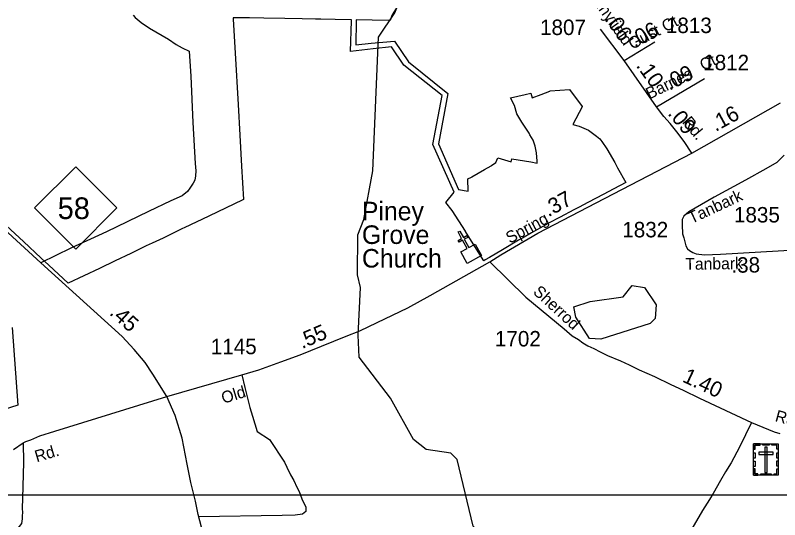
# Model space of a CAD drawing. Extents: x 2220236 to 2384410, y 720751 to 894131.
# Drawn here: x 2310514 to 2316703, y 801402 to 805482 of the extents above; entities that cross this region are included whole.
import ezdxf

# ---------------------------------------------------------------- set-up
doc = ezdxf.new("R2010")
doc.units = 0
for name, color, linetype in [('Exist Boundary Political City Limit New', 7, 'Continuous'), ('Exist Cultural Cemetery CELL', 7, 'Continuous'), ('Exist Cultural Church CELL', 7, 'Continuous'), ('Exist Cultural Church Label', 7, 'Continuous'), ('Exist Hydrographic Misc Water Feature', 7, 'Continuous'), ('Exist Hydrographic Pond Under 1500 Sq Ft', 7, 'Continuous'), ('Exist Road Non-System Type 51', 7, 'Continuous'), ('Exist Road Primary NC Attributed', 7, 'Continuous'), ('Exist Road Primary NC Service Mileage Hundredths English Label', 7, 'Continuous'), ('Exist Road Primary NC Shield CELL', 7, 'Continuous'), ('Exist Road Primary NC Shield Number Label', 7, 'Continuous'), ('Exist Road Secondary Mileage Hundredths English Label', 7, 'Continuous'), ('Exist Road Secondary Type 51 Attributed', 7, 'Continuous'), ('Exist Road Secondary Type 51 Label', 7, 'Continuous'), ('Exist Road Secondary Type 51 Number Label', 7, 'Continuous'), ('Map Preparation Boundary City Limit Buffer Line', 7, 'Continuous'), ('Map Preparation Inset Cut Line', 7, 'Continuous')]:
    doc.layers.add(name, color=color, linetype=linetype)

msp = doc.modelspace()

# ---------------------------------------------------------------- linework, layer by layer
at = {"layer": 'Exist Boundary Political City Limit New'}
for points in [[(2313609.8, 805555.4), (2313562.2, 805480.6), (2313550.2, 805439.2), (2313541.5, 805439.4), (2313404, 805441.9), (2313274.8, 805444.7), (2313274.8, 805437.4), (2313271.5, 805243.6), (2313396.8, 805255.6), (2313585, 805273.8), (2313698.2, 805106), (2314016, 804848.3), (2313940.2, 804441.8), (2314101.5, 804072.6), (2314180, 804058.1), (2314178.8, 804158.6), (2314209.2, 804172.9), (2314211.2, 804173.9), (2314262.5, 804203.7), (2314314.5, 804234), (2314367.2, 804264.8), (2314368.8, 804265.7), (2314405.5, 804290.5), (2314422.5, 804328.8), (2314530.5, 804295.2), (2314535.8, 804321.4), (2314587, 804312.6), (2314688, 804295.3), (2314740.2, 804286.4), (2314739, 804304.5), (2314734.2, 804367.4), (2314734, 804368.6), (2314722.8, 804424.2), (2314706.2, 804472.2), (2314680.8, 804516.2), (2314673.8, 804528.2), (2314647.8, 804567.5), (2314614.8, 804617.7), (2314614.2, 804618.2), (2314576.2, 804684.7), (2314576, 804685.4), (2314555, 804753.5), (2314524.5, 804814.2), (2314524, 804814.8), (2314641.5, 804841.9), (2314689.5, 804853), (2314698.5, 804814.3), (2314699.2, 804814.7), (2314771.2, 804842.2), (2314841.5, 804869), (2314843.8, 804869.9), (2315000.8, 804882.3), (2315001.5, 804882.4), (2315002, 804881.5), (2315104.2, 804743.2), (2315104.8, 804742.7), (2315028, 804597.8), (2315079.8, 804584.9), (2315156, 804553.8), (2315156.5, 804553.4), (2315221, 804503.4), (2315246.2, 804483.7), (2315263.2, 804459.8), (2315304, 804401.9), (2315367.2, 804289.8), (2315391.2, 804247.2), (2315458.2, 804128.9), (2315360.2, 804077.8), (2315315.5, 804054.4), (2315278.2, 804035), (2315150.2, 803968.2), (2315078.8, 803930.9), (2315043, 803911.9), (2315037.5, 803909.4), (2314926.2, 803849.8), (2314831.2, 803799.3), (2314809, 803787.6), (2314692.8, 803721), (2314620.5, 803679.8), (2314607.5, 803672.3), (2314589.8, 803661.8), (2314458.8, 803584.5), (2314355, 803523.5), (2314319.2, 803502.5), (2314309.2, 803496.8), (2314222.8, 803633.3), (2314159, 803734.1), (2314158.2, 803735), (2314052, 803902.4), (2313999, 803966.9), (2314067.2, 804050.8), (2313895.8, 804437.7), (2313971, 804832), (2313660.5, 805079.4), (2313561.2, 805226.4), (2313412.2, 805209.6), (2313228.5, 805188.9), (2313235.8, 805438.1), (2313235.5, 805445.4), (2313104.5, 805447.9), (2312989.5, 805450.1), (2312944.5, 805451), (2312838.2, 805453), (2312695.5, 805455.8), (2312527, 805458.9), (2312410, 805461.2), (2312277.5, 805460.3), (2312278.2, 805449.5), (2312294, 805175.6), (2312302, 805036.9), (2312309.8, 804899.1), (2312317.8, 804761.4), (2312332, 804511.8), (2312346.5, 804262.2), (2312362, 803991.7), (2312357.5, 803989.6), (2312080.8, 803857.2), (2311880.8, 803761.7), (2311868.5, 803755.9), (2311710.5, 803680.3), (2311623.8, 803638.9), (2311575, 803615.7), (2311448.8, 803555.2), (2311322.5, 803494.9), (2311196.2, 803434.6), (2311069.8, 803374.2), (2310943.5, 803313.8), (2310786.5, 803459.4), (2310723.2, 803518.4), (2310580.8, 803651.1), (2310444, 803777.9)], [(2310488.8, 802956.9), (2310535.2, 802329.2), (2310407.2, 802286.8)]]:
    msp.add_lwpolyline(points, dxfattribs=at)
at = {"layer": 'Exist Cultural Cemetery CELL'}
for points in [[(2316492.4, 802016.6), (2316691.5, 802016.6), (2316691.5, 801762), (2316492.4, 801762)], [(2316492.4, 801973.3), (2316503.7, 801973.3), (2316503.7, 802005.5), (2316544.3, 802005.5), (2316544.3, 802016.6), (2316492.4, 802016.6)], [(2316566.4, 802016.6), (2316618.3, 802016.6), (2316618.3, 802005.2), (2316566.4, 802005.2)], [(2316601.4, 801987.3), (2316582.7, 801987.3), (2316582.7, 801784.5), (2316601.4, 801784.5)], [(2316691.5, 801973.3), (2316680.2, 801973.3), (2316680.2, 802005.5), (2316639.6, 802005.5), (2316639.6, 802016.6), (2316691.5, 802016.6)], [(2316492.4, 801899.2), (2316492.4, 801942.5), (2316503.7, 801942.5), (2316503.7, 801899.2)], [(2316533.2, 801948.6), (2316533.2, 801929.9), (2316650.9, 801929.9), (2316650.9, 801948.6)], [(2316680.1, 801900.2), (2316680.1, 801943.5), (2316691.5, 801943.5), (2316691.5, 801900.2)], [(2316492.3, 801831.9), (2316492.3, 801875.3), (2316503.7, 801875.3), (2316503.7, 801831.9)], [(2316680.1, 801834.3), (2316680.1, 801877.6), (2316691.5, 801877.6), (2316691.5, 801834.3)], [(2316525.5, 801762.1), (2316525.5, 801773.5), (2316503.5, 801773.5), (2316503.5, 801814), (2316492.3, 801814), (2316492.3, 801762.1)], [(2316549.8, 801773.5), (2316634.7, 801773.5), (2316634.7, 801762.1), (2316549.8, 801762.1)], [(2316658.3, 801762), (2316658.3, 801773.5), (2316680.3, 801773.5), (2316680.3, 801813.9), (2316691.5, 801813.9), (2316691.5, 801762)]]:
    msp.add_lwpolyline(points, close=True, dxfattribs=at)
at = {"layer": 'Exist Cultural Church CELL'}
msp.add_lwpolyline([(2314122.7, 803568.1), (2314172.5, 803595.7), (2314135.7, 803662.4), (2314107.7, 803646.9), (2314100, 803660.9), (2314128, 803676.4), (2314099, 803729.1), (2314113, 803736.8), (2314142, 803684.1), (2314170.1, 803699.6), (2314177.8, 803685.6), (2314149.7, 803670.1), (2314186.5, 803603.4), (2314237.1, 803631.2), (2314288.4, 803538), (2314174.1, 803474.9)], close=True, dxfattribs=at)
at = {"layer": 'Exist Hydrographic Misc Water Feature'}
for points in [[(2313289.5, 802895.7), (2313310.6, 803280.6), (2313284.6, 803381.2), (2313288.5, 803706.3), (2313337.5, 803829.7), (2313408.7, 804223.2), (2313454.6, 805304.9), (2313586.7, 805500.6), (2313634.6, 805624), (2313647.6, 806024.9), (2313939.6, 806735.9), (2314184.6, 807162.7), (2314299.6, 807282.3), (2314473.7, 807400.9), (2314644.7, 807808.3), (2314675.7, 807967.1)], [(2314160.6, 797010.7), (2314133.5, 797167.2), (2313956.6, 797366.7), (2313789.7, 797464.9), (2313704.6, 797563.2), (2313678.5, 797713.1), (2313507.7, 798077), (2313513.7, 798326.6), (2313619.7, 798511.5), (2314006.6, 798891.6), (2314096.6, 799108.5), (2314099.7, 799541.9), (2314140.7, 799648.6), (2314206.5, 799716.9), (2314238.7, 799865.9), (2314247.5, 801323.5), (2314222.5, 801348.7), (2314091.7, 801888.1), (2314040.6, 801938.6), (2313840.7, 801969.8), (2313739.6, 802051), (2313552.6, 802384.6), (2313299.6, 802715.6), (2313289.5, 802895.7)]]:
    msp.add_lwpolyline(points, dxfattribs=at)
at = {"layer": 'Exist Hydrographic Pond Under 1500 Sq Ft'}
msp.add_lwpolyline([(2315163.7, 802867.3), (2315053.6, 803040), (2315036.6, 803124.6), (2315168.7, 803166.1), (2315435.6, 803203.3), (2315509.7, 803294.9), (2315609.7, 803279.3), (2315702.6, 803138.7), (2315695.6, 803030.1), (2315653.6, 802989.1), (2315255.6, 802861.2), (2315163.7, 802867.3)], dxfattribs=at)
at = {"layer": 'Exist Road Non-System Type 51'}
for points in [[(2311468.9, 805484), (2311485.8, 805464.3), (2311533.7, 805423.4), (2311601.2, 805378.4), (2311754.5, 805289.7), (2311817.9, 805246.1), (2311865.7, 805219.3), (2311921.3, 805191.3), (2311934.5, 804989.9), (2311952, 804615.5), (2311969.5, 804282.7), (2311976, 804223.5), (2311973.9, 804184.1), (2311967.3, 804149.1), (2311954.2, 804122.8), (2311927.9, 804083.4), (2311908.2, 804057.1), (2311864.4, 804022.1), (2311772.5, 803980.5), (2311593.1, 803895.1), (2311251.8, 803730.9), (2310962.9, 803597.3), (2310720, 803479.1)], [(2312348, 802572.6), (2312373, 802471.4), (2312412.2, 802309.6), (2312434.3, 802238.5), (2312473.5, 802115.9), (2312573.9, 802049.8), (2312694, 801868.3)], [(2316474.3, 802188.9), (2316378.4, 801987.2), (2316309.4, 801862.6), (2316265, 801788.6), (2316225.1, 801718.8), (2316163.8, 801613.4), (2316134.4, 801564.3), (2316078, 801476.1), (2315992.3, 801326.5), (2315970.2, 801292.2), (2315947.9, 801252), (2315904.9, 801179.2), (2315868.5, 801123), (2315845.4, 801083.3), (2315804.5, 801029.1), (2315782.6, 800997.3), (2315756.1, 800970.8), (2315714.8, 800927.8), (2315685.1, 800886.5), (2315665.2, 800833.6), (2315651.6, 800757.6), (2315610.7, 800704.6)], [(2310577.8, 802023), (2310580, 801865.4), (2310573.4, 801575.1), (2310570.6, 801493.5), (2310572, 801461.1), (2310569.2, 801432.9), (2310569.2, 801409), (2310563.6, 801371), (2310555.1, 801356.9), (2310543.9, 801341.4), (2310514.3, 801317.5)], [(2312694, 801868.3), (2312713.6, 801826.7), (2312743, 801765.4), (2312770, 801718.8), (2312794.7, 801664.1), (2312811.5, 801628.5), (2312833.7, 801571.7), (2312848.4, 801539.8), (2312865.5, 801505.5), (2312865.5, 801468.7), (2312838.6, 801446.7), (2312779.8, 801439.3), (2312674.4, 801436.9), (2311998.6, 801424.3)]]:
    msp.add_lwpolyline(points, dxfattribs=at)
at = {"layer": 'Exist Road Primary NC Attributed'}
for points in [[(2311740.8, 802398.5), (2311629.2, 802578.1), (2311565.8, 802672.2), (2311478.2, 802777.3), (2311380.7, 802882.7), (2310720, 803479.1), (2310123.8, 804025.4)], [(2312632.7, 797707.2), (2312634.4, 797807.2), (2312632.5, 798098.2), (2312632.5, 798282.2), (2312635.8, 798456.2), (2312625.9, 798594.2), (2312609.5, 798748.5), (2312537.3, 799024.4), (2312475, 799303.6), (2312374.3, 799774.4), (2312280.2, 800238.5), (2312245.2, 800394), (2312210.2, 800545.1), (2312133.6, 800893.2), (2312122.6, 800933.5), (2312089.8, 801053.1), (2312062, 801186.6), (2311994.6, 801443.9), (2311972.8, 801551.2), (2311935.6, 801702.3), (2311905.8, 801851.1), (2311864.4, 802060.3), (2311808.7, 802245.3), (2311740.8, 802398.5)]]:
    msp.add_lwpolyline(points, dxfattribs=at)
at = {"layer": 'Exist Road Primary NC Shield CELL'}
msp.add_lwpolyline([(2310670.6, 803923.4), (2311003.6, 804256.4), (2311336.6, 803923.4), (2311003.6, 803590.4)], close=True, dxfattribs=at)
at = {"layer": 'Exist Road Secondary Type 51 Attributed'}
for p, q in [((2315443.8, 805117.1), (2315252, 805370.2)), ((2315443.8, 805117.1), (2315693.3, 805267.6)), ((2315706.6, 804741.7), (2315443.8, 805117.1)), ((2315706.6, 804741.7), (2316095, 804971.6)), ((2315992.5, 804366.3), (2316709, 804774))]:
    msp.add_line(p, q, dxfattribs=at)
for points in [[(2315992.5, 804366.3), (2315929.7, 804460.5), (2315870.2, 804539.9), (2315815.6, 804607.7), (2315764.4, 804662.3), (2315706.6, 804741.7)], [(2314355.3, 803487), (2314445.3, 803543.3), (2314744.6, 803719.6), (2315218.2, 803965.2), (2315992.5, 804366.3)], [(2316739.6, 804349.7), (2316680.1, 804291.8), (2316590.8, 804238.9), (2316427.2, 804148), (2316172.7, 804010.7), (2315966.9, 803892.4), (2315927.2, 803856), (2315914, 803831.2), (2315912.3, 803786.6), (2315917.3, 803713.8), (2315925.9, 803682.6)], [(2315925.9, 803682.6), (2315943.7, 803617.9), (2315957, 803593.1), (2315971.8, 803578.2), (2315999.9, 803563.3), (2316028, 803553.4), (2316094.1, 803545.1), (2316223.1, 803550.1), (2316877.6, 803586.5)], [(2311740.8, 802398.5), (2312348, 802572.6), (2312485.9, 802614.2), (2312663.1, 802677.7), (2312820.7, 802734.6), (2312992.4, 802805.8), (2313193.8, 802886.8), (2313303.2, 802930.6), (2313443.2, 802996.3), (2313692.7, 803116.7), (2313874.3, 803215.3), (2314355.3, 803487)], [(2314355.3, 803487), (2314647.1, 803201.9), (2314957, 802946.4), (2315023.1, 802890.2), (2315074.4, 802858.8), (2315110.7, 802832.3), (2315148.7, 802807.5), (2315199.1, 802786.8), (2315248.7, 802760.3), (2315308.2, 802730.6), (2315414, 802685.9), (2315483.4, 802654.5), (2315566.1, 802614.8), (2315690, 802560.2), (2315823.1, 802494.9), (2315920.6, 802448.6), (2316054.5, 802385.7), (2316474.3, 802188.9), (2316659.4, 802111.2), (2316704, 802098)], [(2310501.2, 801968.3), (2310577.8, 802023), (2310599.7, 802034), (2310639.1, 802047.1), (2310713.5, 802080), (2310833.8, 802117.2), (2311740.8, 802398.5)]]:
    msp.add_lwpolyline(points, dxfattribs=at)
at = {"layer": 'Map Preparation Boundary City Limit Buffer Line'}
for points in [[(2313609.8, 805555.4), (2313562.2, 805480.6), (2313550.2, 805439.2), (2313541.5, 805439.4), (2313404, 805441.9), (2313274.8, 805444.7), (2313274.8, 805437.4), (2313271.5, 805243.6), (2313396.8, 805255.6), (2313585, 805273.8), (2313698.2, 805106), (2314016, 804848.3), (2313940.2, 804441.8), (2314101.5, 804072.6), (2314180, 804058.1), (2314178.8, 804158.6), (2314209.2, 804172.9), (2314211.2, 804173.9), (2314262.5, 804203.7), (2314314.5, 804234), (2314367.2, 804264.8), (2314368.8, 804265.7), (2314405.5, 804290.5), (2314422.5, 804328.8), (2314530.5, 804295.2), (2314535.8, 804321.4), (2314587, 804312.6), (2314688, 804295.3), (2314740.2, 804286.4), (2314739, 804304.5), (2314734.2, 804367.4), (2314734, 804368.6), (2314722.8, 804424.2), (2314706.2, 804472.2), (2314680.8, 804516.2), (2314673.8, 804528.2), (2314647.8, 804567.5), (2314614.8, 804617.7), (2314614.2, 804618.2), (2314576.2, 804684.7), (2314576, 804685.4), (2314555, 804753.5), (2314524.5, 804814.2), (2314524, 804814.8), (2314641.5, 804841.9), (2314689.5, 804853), (2314698.5, 804814.3), (2314699.2, 804814.7), (2314771.2, 804842.2), (2314841.5, 804869), (2314843.8, 804869.9), (2315000.8, 804882.3), (2315001.5, 804882.4), (2315002, 804881.5), (2315104.2, 804743.2), (2315104.8, 804742.7), (2315028, 804597.8), (2315079.8, 804584.9), (2315156, 804553.8), (2315156.5, 804553.4), (2315221, 804503.4), (2315246.2, 804483.7), (2315263.2, 804459.8), (2315304, 804401.9), (2315367.2, 804289.8), (2315391.2, 804247.2), (2315458.2, 804128.9), (2315360.2, 804077.8), (2315315.5, 804054.4), (2315278.2, 804035), (2315150.2, 803968.2), (2315078.8, 803930.9), (2315043, 803911.9), (2315037.5, 803909.4), (2314926.2, 803849.8), (2314831.2, 803799.3), (2314809, 803787.6), (2314692.8, 803721), (2314620.5, 803679.8), (2314607.5, 803672.3), (2314589.8, 803661.8), (2314458.8, 803584.5), (2314355, 803523.5), (2314319.2, 803502.5), (2314309.2, 803496.8), (2314222.8, 803633.3), (2314159, 803734.1), (2314158.2, 803735), (2314052, 803902.4), (2313999, 803966.9), (2314067.2, 804050.8), (2313895.8, 804437.7), (2313971, 804832), (2313660.5, 805079.4), (2313561.2, 805226.4), (2313412.2, 805209.6), (2313228.5, 805188.9), (2313235.8, 805438.1), (2313235.5, 805445.4), (2313104.5, 805447.9), (2312989.5, 805450.1), (2312944.5, 805451), (2312838.2, 805453), (2312695.5, 805455.8), (2312527, 805458.9), (2312410, 805461.2), (2312277.5, 805460.3), (2312278.2, 805449.5), (2312294, 805175.6), (2312302, 805036.9), (2312309.8, 804899.1), (2312317.8, 804761.4), (2312332, 804511.8), (2312346.5, 804262.2), (2312362, 803991.7), (2312357.5, 803989.6), (2312080.8, 803857.2), (2311880.8, 803761.7), (2311868.5, 803755.9), (2311710.5, 803680.3), (2311623.8, 803638.9), (2311575, 803615.7), (2311448.8, 803555.2), (2311322.5, 803494.9), (2311196.2, 803434.6), (2311069.8, 803374.2), (2310943.5, 803313.8), (2310786.5, 803459.4), (2310723.2, 803518.4), (2310580.8, 803651.1), (2310444, 803777.9)], [(2310488.8, 802956.9), (2310535.2, 802329.2), (2310407.2, 802286.8)]]:
    msp.add_lwpolyline(points, dxfattribs=at)
at = {"layer": 'Map Preparation Inset Cut Line'}
msp.add_lwpolyline([(2299633.7, 818158.8), (2318694.1, 818158.8), (2318694.1, 801601.3), (2299633.7, 801601.3), (2299633.7, 818158.8)], dxfattribs=at)
msp.add_lwpolyline([(2299633.7, 818158.8), (2318694.1, 818158.8), (2318694.1, 801601.3), (2299633.7, 801601.3), (2299633.7, 818158.8)], dxfattribs=at)

# ---------------------------------------------------------------- texts
at = {"layer": 'Exist Cultural Church Label'}
for s, p in [('Piney', (2313320.9, 803823.3)), ('Grove', (2313320.9, 803632.3)), ('Church', (2313320.9, 803441.2))]:
    msp.add_text(s, height=150, dxfattribs=at).set_placement(p)
at = {"layer": 'Exist Road Primary NC Service Mileage Hundredths English Label'}
msp.add_text('.45', height=125, rotation=317.92549, dxfattribs=at).set_placement((2311270.3, 803066.6))
at = {"layer": 'Exist Road Primary NC Shield Number Label'}
msp.add_text('58', height=175, dxfattribs=at).set_placement((2310857.8, 803833.6))
at = {"layer": 'Exist Road Secondary Mileage Hundredths English Label'}
for s, rotation, p in [('.06', 305.10285, (2315281.8, 805450.1)), ('.06', 27.83098, (2315529.1, 805218.2)), ('.10', 306.0939, (2315536.2, 805073.2)), ('.09', 26.44484, (2315809.9, 804871.2)), ('.16', 28.58655, (2316183.9, 804537.9)), ('.09', 309.51789, (2315791.9, 804684.4)), ('.37', 28.5864, (2314830.1, 803847.5)), ('.38', 0.78601, (2316312.9, 803398.7)), ('.55', 23.11793, (2312836.5, 802781.7)), ('1.40', 334.84805, (2315907.7, 802521.3))]:
    msp.add_text(s, height=125, rotation=rotation, dxfattribs=at).set_placement(p)
at = {"layer": 'Exist Road Secondary Type 51 Label'}
for s, rotation, p in [('Sunnyfield', 305.10285, (2315102.7, 805713.8)), ('Ct.', 27.83098, (2315779.1, 805343.2)), ('Gust', 27.83098, (2315508.7, 805202)), ('Ct.', 26.44484, (2316085.1, 805030.2)), ('Barnes', 26.44484, (2315648.5, 804799.3)), ('Rd.', 309.51792, (2315908.5, 804616.2)), ('Tanbark', 24.99931, (2315989.8, 803793.4)), ('Spring', 28.5864, (2314518.4, 803632.7)), ('Tanbark', 0.78601, (2315939.9, 803422.5)), ('Sherrod', 317.33975, (2314699.8, 803236.5)), ('Old', 17.08332, (2312199.5, 802338.7)), ('Rd.', 344.68218, (2316659.7, 802199.5)), ('Rd.', 16.40172, (2310687.9, 801865.9))]:
    msp.add_text(s, height=95, rotation=rotation, dxfattribs=at).set_placement(p)
at = {"layer": 'Exist Road Secondary Type 51 Number Label'}
for s, p in [('1807', (2314762.9, 805322.2)), ('1813', (2315781.7, 805338)), ('1812', (2316083.7, 805037.8)), ('1835', (2316332.9, 803805.8)), ('1832', (2315428.7, 803685.6)), ('1702', (2314397.5, 802803)), ('1145', (2312097.2, 802740.2))]:
    msp.add_text(s, height=125, dxfattribs=at).set_placement(p)

doc.saveas('drawing.dxf')
